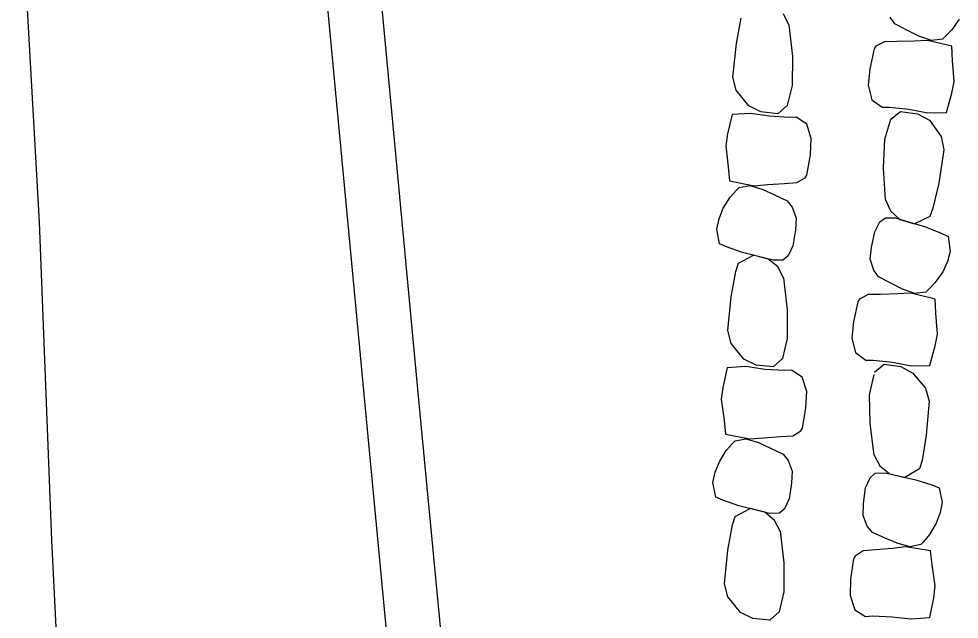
# Model space of a CAD drawing. Extents: x 589250 to 1188077, y 162953 to 363065.
# Drawn here: x 593560.34 to 593603.91, y 186322.54 to 186350.37 of the extents above; entities that cross this region are included whole.
import ezdxf

# ---------------------------------------------------------------- set-up
doc = ezdxf.new("R2010")
doc.units = 0
for name, color, linetype in [('E_DRN_RipRap', 7, 'Continuous'), ('E_RDWY', 7, 'Continuous'), ('E_RDWY_C_and_G', 7, 'Continuous')]:
    doc.layers.add(name, color=color, linetype=linetype)

msp = doc.modelspace()

# ---------------------------------------------------------------- linework, layer by layer
at = {"layer": 'E_DRN_RipRap'}
for p, q in [((593596.02, 186350.087), (593595.768, 186350.591)), ((593593.597, 186349.229), (593593.813, 186350.399)), ((593596.02, 186350.087), (593596.179, 186348.616)), ((593600.932, 186350.133), (593600.713, 186350.439)), ((593601.508, 186349.828), (593600.932, 186350.133)), ((593603.908, 186350.358), (593603.564, 186349.861)), ((593602.04, 186349.555), (593601.508, 186349.828)), ((593603.564, 186349.861), (593603.256, 186349.542)), ((593593.421, 186347.664), (593593.597, 186349.229)), ((593600.447, 186349.304), (593600.051, 186349.097)), ((593601.019, 186349.315), (593600.447, 186349.304)), ((593601.81, 186349.335), (593601.019, 186349.315)), ((593602.435, 186349.368), (593601.81, 186349.335)), ((593602.622, 186349.355), (593602.04, 186349.555)), ((593603.563, 186349.101), (593602.435, 186349.368)), ((593603.129, 186349.423), (593602.622, 186349.355)), ((593603.256, 186349.542), (593603.129, 186349.423)), ((593599.971, 186348.971), (593599.767, 186348.043)), ((593600.051, 186349.097), (593599.971, 186348.971)), ((593603.592, 186348.442), (593603.563, 186349.101)), ((593596.179, 186348.616), (593596.174, 186347.281)), ((593603.672, 186347.465), (593603.592, 186348.442)), ((593599.767, 186348.043), (593599.694, 186347.288)), ((593593.575, 186347.058), (593593.421, 186347.664)), ((593603.565, 186346.924), (593603.672, 186347.465)), ((593594.156, 186346.329), (593593.575, 186347.058)), ((593596.174, 186347.281), (593595.94, 186346.348)), ((593599.694, 186347.288), (593599.866, 186346.618)), ((593599.866, 186346.618), (593600.345, 186346.267)), ((593603.314, 186346.026), (593603.565, 186346.924)), ((593594.719, 186346.048), (593594.156, 186346.329)), ((593595.94, 186346.348), (593595.505, 186345.968)), ((593600.345, 186346.267), (593600.681, 186346.269)), ((593600.681, 186346.269), (593601.581, 186346.176)), ((593601.581, 186346.176), (593602.452, 186346.01)), ((593593.384, 186345.936), (593593.173, 186345.028)), ((593594.244, 186345.985), (593593.384, 186345.936)), ((593595.121, 186345.853), (593594.244, 186345.985)), ((593595.505, 186345.968), (593594.719, 186346.048)), ((593596.024, 186345.797), (593595.121, 186345.853)), ((593596.358, 186345.811), (593596.024, 186345.797)), ((593596.852, 186345.48), (593596.358, 186345.811)), ((593600.465, 186344.792), (593600.74, 186345.715)), ((593600.74, 186345.715), (593601.191, 186346.077)), ((593601.191, 186346.077), (593601.974, 186345.966)), ((593601.974, 186345.966), (593602.525, 186345.663)), ((593602.452, 186346.01), (593603.314, 186346.026)), ((593602.525, 186345.663), (593603.075, 186344.912)), ((593597.053, 186344.817), (593596.852, 186345.48)), ((593593.173, 186345.028), (593593.09, 186344.483)), ((593597.013, 186344.06), (593597.053, 186344.817)), ((593600.402, 186343.458), (593600.465, 186344.792)), ((593603.075, 186344.912), (593603.202, 186344.3)), ((593593.09, 186344.483), (593593.212, 186343.511)), ((593596.849, 186343.125), (593597.013, 186344.06)), ((593603.202, 186344.3), (593602.957, 186342.744)), ((593593.212, 186343.511), (593593.27, 186342.853)), ((593596.775, 186342.996), (593596.849, 186343.125)), ((593600.497, 186341.981), (593600.402, 186343.458)), ((593593.27, 186342.853), (593594.408, 186342.63)), ((593593.717, 186342.549), (593594.22, 186342.637)), ((593594.22, 186342.637), (593594.809, 186342.459)), ((593594.408, 186342.63), (593595.029, 186342.688)), ((593595.029, 186342.688), (593595.818, 186342.74)), ((593595.818, 186342.74), (593596.389, 186342.773)), ((593596.389, 186342.773), (593596.775, 186342.996)), ((593602.957, 186342.744), (593602.69, 186341.583)), ((593593.302, 186342.094), (593593.595, 186342.425)), ((593593.595, 186342.425), (593593.717, 186342.549)), ((593594.809, 186342.459), (593595.353, 186342.208)), ((593595.353, 186342.208), (593595.941, 186341.926)), ((593592.98, 186341.583), (593593.302, 186342.094)), ((593595.941, 186341.926), (593596.173, 186341.629)), ((593600.497, 186341.981), (593600.727, 186341.468)), ((593592.782, 186341.092), (593592.98, 186341.583)), ((593596.173, 186341.629), (593596.353, 186341.127)), ((593600.727, 186341.468), (593601.153, 186341.071)), ((593602.69, 186341.583), (593602.546, 186341.202)), ((593592.676, 186340.623), (593592.782, 186341.092)), ((593596.353, 186341.127), (593596.318, 186340.578)), ((593599.994, 186340.496), (593600.239, 186340.951)), ((593600.239, 186340.951), (593600.487, 186341.143)), ((593600.487, 186341.143), (593600.942, 186341.136)), ((593600.942, 186341.136), (593602.347, 186340.717)), ((593601.153, 186341.071), (593601.833, 186340.86)), ((593602.546, 186341.202), (593601.833, 186340.86)), ((593592.802, 186339.939), (593592.676, 186340.623)), ((593596.318, 186340.578), (593596.207, 186339.85)), ((593599.851, 186339.773), (593599.994, 186340.496)), ((593602.347, 186340.717), (593603.07, 186340.427)), ((593603.07, 186340.427), (593603.394, 186340.272)), ((593603.394, 186340.272), (593603.49, 186339.584)), ((593593.133, 186339.797), (593592.802, 186339.939)), ((593593.867, 186339.536), (593593.133, 186339.797)), ((593596.207, 186339.85), (593595.982, 186339.385)), ((593599.791, 186339.225), (593599.851, 186339.773)), ((593603.49, 186339.584), (593603.364, 186339.12)), ((593593.69, 186339.043), (593594.386, 186339.413)), ((593595.288, 186339.173), (593593.867, 186339.536)), ((593595.075, 186339.229), (593594.386, 186339.413)), ((593595.517, 186338.85), (593595.075, 186339.229)), ((593595.742, 186339.183), (593595.288, 186339.173)), ((593595.982, 186339.385), (593595.742, 186339.183)), ((593599.949, 186338.717), (593599.791, 186339.225)), ((593593.562, 186338.657), (593593.69, 186339.043)), ((593595.769, 186338.346), (593595.517, 186338.85)), ((593600.169, 186338.411), (593599.949, 186338.717)), ((593603.364, 186339.12), (593603.144, 186338.636)), ((593593.352, 186337.484), (593593.558, 186338.655)), ((593595.767, 186338.353), (593595.938, 186336.882)), ((593600.744, 186338.106), (593600.169, 186338.411)), ((593603.144, 186338.636), (593602.801, 186338.139)), ((593601.277, 186337.833), (593600.744, 186338.106)), ((593601.859, 186337.633), (593601.277, 186337.833)), ((593602.493, 186337.819), (593602.366, 186337.7)), ((593602.801, 186338.139), (593602.493, 186337.819)), ((593593.188, 186335.918), (593593.352, 186337.484)), ((593599.684, 186337.582), (593599.288, 186337.375)), ((593600.256, 186337.593), (593599.684, 186337.582)), ((593601.047, 186337.613), (593600.256, 186337.593)), ((593601.671, 186337.646), (593601.047, 186337.613)), ((593602.799, 186337.379), (593601.671, 186337.646)), ((593602.366, 186337.7), (593601.859, 186337.633)), ((593599.208, 186337.249), (593599.004, 186336.32)), ((593599.288, 186337.375), (593599.208, 186337.249)), ((593602.828, 186336.72), (593602.799, 186337.379)), ((593595.938, 186336.882), (593595.944, 186335.548)), ((593602.908, 186335.743), (593602.828, 186336.72)), ((593599.004, 186336.32), (593598.931, 186335.566)), ((593593.347, 186335.313), (593593.188, 186335.918)), ((593602.801, 186335.202), (593602.908, 186335.743)), ((593593.933, 186334.587), (593593.347, 186335.313)), ((593595.944, 186335.548), (593595.717, 186334.614)), ((593598.931, 186335.566), (593599.102, 186334.896)), ((593599.102, 186334.896), (593599.582, 186334.545)), ((593602.551, 186334.303), (593602.801, 186335.202)), ((593594.499, 186334.308), (593593.933, 186334.587)), ((593595.717, 186334.614), (593595.286, 186334.232)), ((593599.582, 186334.545), (593599.917, 186334.546)), ((593599.917, 186334.546), (593600.817, 186334.454)), ((593599.977, 186333.993), (593600.428, 186334.354)), ((593600.428, 186334.354), (593601.21, 186334.244)), ((593600.817, 186334.454), (593601.689, 186334.288)), ((593593.165, 186334.19), (593592.962, 186333.282)), ((593594.024, 186334.244), (593593.165, 186334.19)), ((593594.902, 186334.116), (593594.024, 186334.244)), ((593595.286, 186334.232), (593594.499, 186334.308)), ((593595.805, 186334.063), (593594.902, 186334.116)), ((593596.14, 186334.079), (593595.805, 186334.063)), ((593596.636, 186333.75), (593596.14, 186334.079)), ((593601.21, 186334.244), (593601.762, 186333.94)), ((593601.689, 186334.288), (593602.551, 186334.303)), ((593601.746, 186333.951), (593602.344, 186333.239)), ((593596.842, 186333.088), (593596.636, 186333.75)), ((593599.751, 186332.943), (593599.963, 186333.883)), ((593592.962, 186333.282), (593592.883, 186332.737)), ((593596.808, 186332.331), (593596.842, 186333.088)), ((593602.344, 186333.239), (593602.513, 186332.637)), ((593592.883, 186332.737), (593593.013, 186331.765)), ((593599.779, 186331.608), (593599.751, 186332.943)), ((593602.513, 186332.637), (593602.375, 186331.067)), ((593596.653, 186331.395), (593596.808, 186332.331)), ((593593.013, 186331.765), (593593.076, 186331.107)), ((593596.579, 186331.266), (593596.653, 186331.395)), ((593599.975, 186330.141), (593599.779, 186331.608)), ((593593.076, 186331.107), (593594.215, 186330.89)), ((593593.525, 186330.806), (593594.028, 186330.896)), ((593594.028, 186330.896), (593594.618, 186330.721)), ((593594.215, 186330.89), (593594.837, 186330.951)), ((593594.837, 186330.951), (593595.625, 186331.006)), ((593595.625, 186331.006), (593596.195, 186331.042)), ((593596.195, 186331.042), (593596.579, 186331.266)), ((593602.375, 186331.067), (593602.188, 186329.891)), ((593593.114, 186330.349), (593593.405, 186330.681)), ((593593.405, 186330.681), (593593.525, 186330.806)), ((593594.618, 186330.721), (593595.164, 186330.472)), ((593595.164, 186330.472), (593595.754, 186330.192)), ((593592.797, 186329.837), (593593.114, 186330.349)), ((593595.754, 186330.192), (593595.989, 186329.897)), ((593599.975, 186330.141), (593600.238, 186329.644)), ((593592.602, 186329.345), (593592.797, 186329.837)), ((593595.989, 186329.897), (593596.173, 186329.396)), ((593600.238, 186329.644), (593600.69, 186329.278)), ((593602.188, 186329.891), (593602.069, 186329.502)), ((593592.5, 186328.875), (593592.602, 186329.345)), ((593596.173, 186329.396), (593596.142, 186328.846)), ((593599.787, 186329.096), (593600.022, 186329.305)), ((593600.022, 186329.305), (593600.475, 186329.328)), ((593600.475, 186329.328), (593601.904, 186329.004)), ((593600.69, 186329.278), (593601.382, 186329.112)), ((593602.069, 186329.502), (593601.382, 186329.112)), ((593592.632, 186328.193), (593592.5, 186328.875)), ((593596.142, 186328.846), (593596.036, 186328.118)), ((593599.574, 186328.625), (593599.787, 186329.096)), ((593601.904, 186329.004), (593602.644, 186328.764)), ((593602.644, 186328.764), (593602.978, 186328.631)), ((593599.481, 186327.894), (593599.574, 186328.625)), ((593602.978, 186328.631), (593603.121, 186327.951)), ((593592.964, 186328.052), (593592.632, 186328.193)), ((593593.7, 186327.794), (593592.964, 186328.052)), ((593596.036, 186328.118), (593595.816, 186327.652)), ((593599.458, 186327.344), (593599.481, 186327.894)), ((593603.121, 186327.951), (593603.027, 186327.479)), ((593593.527, 186327.3), (593594.22, 186327.674)), ((593595.124, 186327.437), (593593.7, 186327.794)), ((593594.91, 186327.492), (593594.22, 186327.674)), ((593595.355, 186327.115), (593594.91, 186327.492)), ((593595.577, 186327.45), (593595.124, 186327.437)), ((593595.816, 186327.652), (593595.577, 186327.45)), ((593603.027, 186327.479), (593602.84, 186326.982)), ((593593.402, 186326.914), (593593.527, 186327.3)), ((593595.611, 186326.612), (593595.355, 186327.115)), ((593599.651, 186326.848), (593599.458, 186327.344)), ((593602.84, 186326.982), (593602.532, 186326.462)), ((593593.196, 186325.743), (593593.402, 186326.914)), ((593595.611, 186326.612), (593595.782, 186325.142)), ((593599.89, 186326.557), (593599.651, 186326.848)), ((593600.485, 186326.292), (593599.89, 186326.557)), ((593601.034, 186326.055), (593600.485, 186326.292)), ((593601.628, 186325.894), (593601.034, 186326.055)), ((593602.247, 186326.123), (593602.128, 186325.996)), ((593602.532, 186326.462), (593602.247, 186326.123)), ((593593.032, 186324.178), (593593.196, 186325.743)), ((593599.463, 186325.698), (593599.083, 186325.464)), ((593600.033, 186325.747), (593599.463, 186325.698)), ((593600.82, 186325.82), (593600.033, 186325.747)), ((593601.44, 186325.895), (593600.82, 186325.82)), ((593602.582, 186325.705), (593601.44, 186325.895)), ((593602.128, 186325.996), (593601.628, 186325.894)), ((593602.656, 186325.049), (593602.582, 186325.705)), ((593599.011, 186325.333), (593598.871, 186324.393)), ((593599.083, 186325.464), (593599.011, 186325.333)), ((593595.782, 186325.142), (593595.788, 186323.807)), ((593602.802, 186324.08), (593602.656, 186325.049)), ((593598.871, 186324.393), (593598.85, 186323.635)), ((593593.191, 186323.572), (593593.032, 186324.178)), ((593602.732, 186323.533), (593602.802, 186324.08)), ((593593.777, 186322.847), (593593.191, 186323.572)), ((593595.788, 186323.807), (593595.561, 186322.873)), ((593598.85, 186323.635), (593599.067, 186322.978)), ((593602.544, 186322.619), (593602.732, 186323.533)), ((593594.343, 186322.568), (593593.777, 186322.847)), ((593595.561, 186322.873), (593595.13, 186322.492)), ((593599.067, 186322.978), (593599.568, 186322.661)), ((593599.568, 186322.661), (593599.902, 186322.685)), ((593599.902, 186322.685), (593600.806, 186322.653)), ((593600.806, 186322.653), (593601.686, 186322.546)), ((593601.686, 186322.546), (593602.544, 186322.619)), ((593595.13, 186322.492), (593594.343, 186322.568))]:
    msp.add_line(p, q, dxfattribs=at)
at = {"layer": 'E_RDWY'}
for p, q in [((593561.299, 186340.943), (593560.344, 186357.874)), ((593561.87, 186326.197), (593561.299, 186340.943)), ((593562.654, 186310.789), (593561.87, 186326.197))]:
    msp.add_line(p, q, dxfattribs=at)
at = {"layer": 'E_RDWY_C_and_G'}
for p, q in [((593578.908, 186332.387), (593576.949, 186353.264)), ((593576.419, 186332.153), (593574.46, 186353.033)), ((593580.27, 186317.979), (593578.908, 186332.387)), ((593577.782, 186317.744), (593576.419, 186332.153))]:
    msp.add_line(p, q, dxfattribs=at)

doc.saveas('drawing.dxf')
